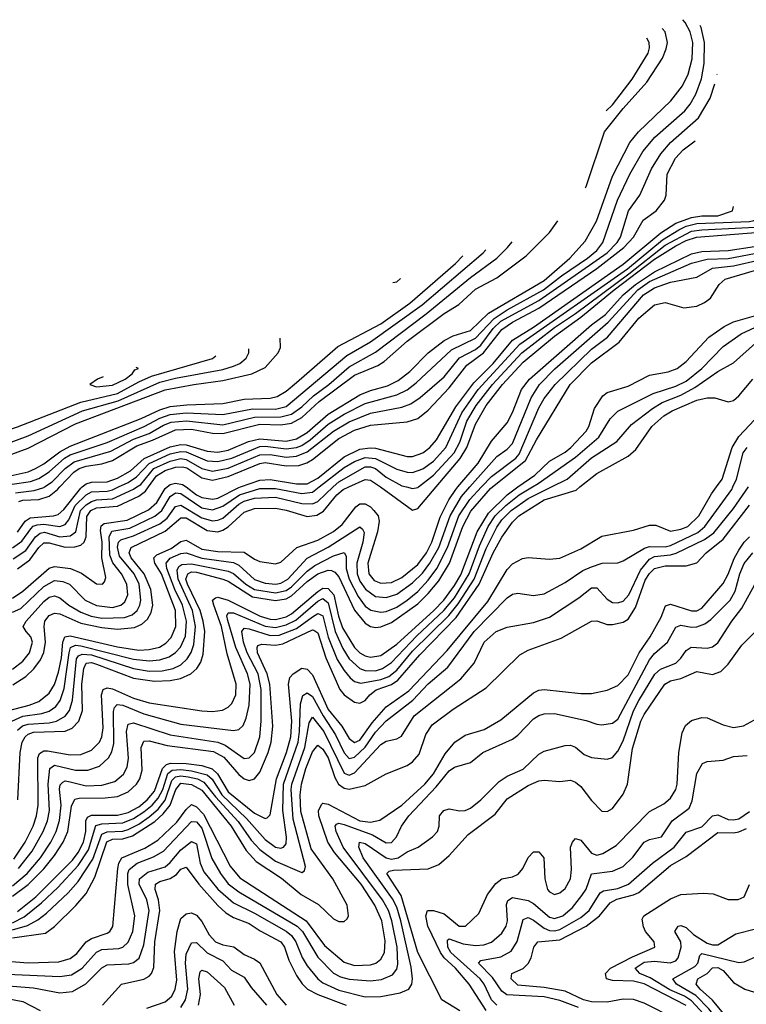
# Model space of a CAD drawing. Header units: inches. Extents: x 1173000 to 1307049, y 522583 to 678455.
# Tile 550 of 617: x 1214398 to 1217158, y 668033 to 671777. Entities that reach past the tile are written whole.
import ezdxf

# ---------------------------------------------------------------- set-up
doc = ezdxf.new("R2010")
doc.units = ezdxf.units.IN
doc.header["$MEASUREMENT"] = 0
doc.layers.add('B2616', color=7, linetype='Continuous')
doc.layers.add('B2617', color=7, linetype='Continuous')

msp = doc.modelspace()

# ---------------------------------------------------------------- linework, layer by layer
at = {"layer": 'B2616', "color": 5}
for points, elevation in [([(1214350.9, 669149.1), (1214433.8, 669170), (1214470, 669183.9), (1214510, 669215.8), (1214530, 669249.6), (1214544.7, 669295.3), (1214556.3, 669350), (1214561.3, 669410), (1214569.5, 669430.5), (1214590, 669434.1), (1214770, 669392.2), (1214850, 669379.8), (1214890, 669382.2), (1214928.9, 669391.1), (1214953.4, 669406.6), (1214972.8, 669427.2), (1214990.4, 669470), (1214990, 669530.1), (1214936.6, 669670), (1214911.7, 669710), (1214907.5, 669730), (1214918.4, 669741.6), (1214973.5, 669766.5), (1215010, 669793), (1215030, 669797.3), (1215090, 669763.4), (1215150, 669754.3), (1215250, 669752.6), (1215290, 669725), (1215310, 669716.4), (1215370, 669707.5), (1215390, 669713.7), (1215450.7, 669769.3), (1215530, 669797.8), (1215590, 669830.6), (1215622.3, 669857.7), (1215675.2, 669924.8), (1215690, 669935.6), (1215710, 669935.4), (1215730, 669924.8), (1215743.7, 669910), (1215759.1, 669890), (1215764.1, 669870), (1215757.6, 669830), (1215720.8, 669710), (1215724.6, 669670), (1215744.8, 669644.8), (1215770, 669634.3), (1215810, 669636.5), (1215850, 669655.2), (1215910, 669705.8), (1215943.5, 669750), (1215963.4, 669790), (1215995.4, 669884.6), (1216028.3, 669951.7), (1216054.3, 669990), (1216062.9, 670000)], 1980), ([(1214367.3, 669110), (1214410, 669128.8), (1214481.6, 669138.4), (1214510, 669148), (1214534.6, 669165.4), (1214552.1, 669187.9), (1214566.7, 669233.3), (1214585.2, 669370), (1214591.4, 669390), (1214610, 669398), (1214630, 669396.2), (1214830, 669344.9), (1214890, 669338.5), (1214930, 669343.4), (1214965.4, 669354.6), (1214989.8, 669370.2), (1215009.1, 669390.9), (1215027.7, 669432.3), (1215031.6, 669490), (1215016.6, 669550), (1214987.3, 669610), (1214957.2, 669690), (1214954, 669710), (1214970, 669728.9), (1215010, 669746.6), (1215030, 669749.8), (1215090, 669729.4), (1215210, 669712.6), (1215230, 669702.3), (1215290, 669648.5), (1215330, 669634.9), (1215370.8, 669630), (1215390, 669634.3), (1215416.4, 669650), (1215490.1, 669729.9), (1215570, 669771.4), (1215690, 669848.9), (1215700.1, 669840.1), (1215706.3, 669826.3), (1215701.8, 669790), (1215678.6, 669710), (1215679.5, 669670), (1215690, 669642.4), (1215711, 669611), (1215750, 669583.1), (1215790, 669579.2), (1215830, 669592.3), (1215890, 669635.2), (1215927.6, 669672.4), (1215956.4, 669710), (1215990, 669770.5), (1216033, 669890), (1216075.7, 669964.3), (1216107.5, 670000)], 1960), ([(1214370, 669768.9), (1214406.3, 669793.7), (1214439.5, 669840.5), (1214449.3, 669850.7), (1214463.8, 669856.2), (1214490, 669858.4), (1214550, 669849.8), (1214570, 669857), (1214584.7, 669875.3), (1214608.2, 669930), (1214650, 669970.5), (1214670, 669982.1), (1214730, 669983.9), (1214750, 669989), (1214773.6, 670000)], 2160), ([(1214370, 669577.8), (1214410, 669603.4), (1214510, 669690.9), (1214530, 669697.5), (1214590.2, 669690), (1214632.6, 669672.6), (1214690, 669631.4), (1214712.6, 669630), (1214720.6, 669639.4), (1214724.7, 669655.3), (1214710.1, 669730), (1214711.4, 669790), (1214705.1, 669834.9), (1214707.2, 669852.8), (1214718.3, 669861.7), (1214806.1, 669873.9), (1214887.3, 669912.7), (1214919.4, 669940.6), (1214950, 669994), (1214957.8, 670000)], 2080), ([(1214370, 669307.1), (1214410, 669337.1), (1214435.4, 669370), (1214446.2, 669410), (1214439.9, 669430), (1214421.9, 669450), (1214411.5, 669470), (1214422.2, 669490), (1214490, 669564.6), (1214510, 669580.5), (1214530, 669585.8), (1214550, 669578.4), (1214584.4, 669550), (1214630, 669523.7), (1214668.7, 669508.7), (1214710, 669501.3), (1214796, 669504), (1214825.5, 669514.5), (1214843.5, 669530), (1214854, 669550), (1214857.8, 669570), (1214851.7, 669630), (1214833, 669670), (1214776.5, 669736.5), (1214769.1, 669770.9), (1214772.8, 669790), (1214781.4, 669798.6), (1214830, 669814.2), (1214930, 669859.7), (1214958.2, 669881.8), (1214990, 669925.4), (1215009.5, 669930.5), (1215090, 669883.1), (1215130, 669871.7), (1215150, 669873.3), (1215170, 669881.8), (1215230, 669934.5), (1215250, 669945.7), (1215290, 669957.3), (1215370, 669961.1), (1215470, 669936.8), (1215510, 669935.3), (1215530, 669945.1), (1215588.8, 670000)], 2040), ([(1214370, 668483.3), (1214426.3, 668530), (1214476.6, 668590), (1214516.2, 668650), (1214536.2, 668690), (1214548.7, 668731.3), (1214554.8, 668790), (1214549.4, 668850.7), (1214552.1, 668867.9), (1214561.8, 668878.2), (1214570, 668882.4), (1214590, 668879.2), (1214650, 668863.4), (1214710, 668866.1), (1214759.4, 668880.6), (1214792.5, 668907.5), (1214805.8, 668934.2), (1214811.5, 668968.5), (1214803.6, 669070), (1214810, 669097.8), (1214830, 669103), (1214970, 669057.4), (1215150.2, 669030.2), (1215178.5, 669018.5), (1215250, 668967.8), (1215270, 668969.6), (1215280.2, 668979.8), (1215290, 668990.9), (1215310.2, 669050), (1215315.7, 669110), (1215315, 669230), (1215303.2, 669290), (1215262.4, 669370), (1215247.9, 669410), (1215241.6, 669450), (1215250, 669462.7), (1215270, 669460.7), (1215350, 669435), (1215383.1, 669436.9), (1215450, 669462.3), (1215510, 669506.6), (1215530, 669519.1), (1215536.9, 669516.9), (1215550, 669509.6), (1215569.5, 669429.5), (1215604.5, 669344.5), (1215630, 669301.7), (1215653.9, 669273.9), (1215670, 669260.8), (1215694.3, 669254.3), (1215770, 669267.5), (1215800.4, 669279.6), (1215830, 669303.5), (1215890, 669375.4), (1216028.1, 669511.9), (1216064.2, 669555.8), (1216124, 669650), (1216170, 669765.7), (1216210, 669847), (1216230, 669875.2), (1216265.6, 669910), (1216330, 669956), (1216417.7, 670000)], 1840), ([(1214370, 668343.4), (1214414.4, 668365.6), (1214481.2, 668418.8), (1214542.7, 668477.3), (1214619.8, 668560.2), (1214659.5, 668620.5), (1214686.8, 668713.2), (1214710, 668719.8), (1214790, 668723), (1214830, 668739.5), (1214870, 668764.6), (1214900.9, 668790), (1214923.8, 668816.2), (1214941, 668850), (1214960.5, 668910), (1214977.2, 668922.8), (1215010, 668925.2), (1215050, 668920.8), (1215110, 668905.6), (1215129.3, 668889.3), (1215165.3, 668830), (1215259.4, 668739.4), (1215330, 668659.8), (1215370, 668631.1), (1215390, 668626.4), (1215399.8, 668630), (1215410, 668642.8), (1215411.7, 668668.3), (1215397.4, 668770), (1215399.7, 668870), (1215455.5, 669030), (1215461.1, 669070), (1215464.2, 669175.8), (1215473.1, 669206.9), (1215490, 669217.6), (1215510, 669203.2), (1215550.4, 669130), (1215597.5, 669057.5), (1215630, 668989.7), (1215650, 668967.7), (1215670, 668972.3), (1215710, 669010.9), (1215750, 669067.8), (1215790, 669111.4), (1215891.2, 669188.8), (1215950, 669251.8), (1216024.7, 669315.3), (1216124.1, 669450), (1216250, 669578.9), (1216270, 669591.9), (1216290, 669596), (1216350, 669587.8), (1216390, 669593.4), (1216470, 669636.3), (1216537.9, 669682.1), (1216570, 669696.6), (1216610.1, 669710.1), (1216670, 669711.6), (1216690, 669718.7), (1216772.1, 669767.9), (1216790, 669773.9), (1216850, 669772.7), (1216870, 669777.5), (1216973.6, 669826.4), (1217000.2, 669850), (1217103.2, 669990), (1217107.6, 670000)], 1760), ([(1214370, 669523.4), (1214401.7, 669538.3), (1214490, 669621.9), (1214530, 669643.8), (1214561.2, 669641.2), (1214587.5, 669630), (1214646.7, 669570), (1214690, 669549), (1214750, 669541.4), (1214782.4, 669550), (1214796.9, 669563.1), (1214808.9, 669590), (1214805.2, 669630), (1214784, 669670), (1214751.4, 669711.4), (1214740.6, 669740.6), (1214738, 669810), (1214747.6, 669832.4), (1214816, 669844), (1214911.5, 669888.5), (1214937.6, 669910), (1214970, 669964.2), (1214990, 669977.4), (1215010, 669974.7), (1215090, 669920.8), (1215130, 669912.5), (1215170, 669927.4), (1215232.7, 669970), (1215310, 669993.9), (1215370, 669994.6), (1215470, 669975.2), (1215510, 669980.5), (1215535.2, 670000)], 2060), ([(1214370, 668444.1), (1214430, 668489), (1214490, 668548.7), (1214530, 668598.5), (1214562.9, 668650), (1214580.5, 668690), (1214594.1, 668785.9), (1214607.5, 668812.5), (1214623.4, 668816.6), (1214722.5, 668817.5), (1214770, 668822.6), (1214810, 668840.9), (1214842.1, 668870), (1214854.1, 668890), (1214863.3, 668923.3), (1214859.1, 669010), (1214870, 669033.4), (1214890, 669034.2), (1214957.6, 669017.6), (1215134.4, 668994.4), (1215173.3, 668973.3), (1215230, 668906.3), (1215250, 668890.1), (1215270, 668884.4), (1215290, 668890.5), (1215310, 668915.7), (1215341.3, 668990), (1215352.9, 669030), (1215359.3, 669090), (1215348.1, 669250), (1215338.1, 669290), (1215301.3, 669370), (1215299.4, 669390), (1215303.1, 669396.9), (1215317.8, 669402.2), (1215370, 669399.1), (1215396.9, 669403.1), (1215510, 669457.3), (1215515.7, 669455.7), (1215530, 669445.7), (1215561, 669350), (1215614.1, 669230), (1215630, 669209.7), (1215670, 669181.9), (1215690, 669178.4), (1215710, 669187.9), (1215728.5, 669210), (1215751.8, 669228.2), (1215810, 669249.1), (1215834.2, 669265.8), (1215917.8, 669362.2), (1216056.4, 669503.6), (1216143.6, 669630), (1216196.4, 669750), (1216230, 669809), (1216270, 669865.9), (1216294.7, 669890), (1216390, 669950.6), (1216511.6, 669988.4), (1216526.1, 670000)], 1820), ([(1214370, 668315.6), (1214426.9, 668333.1), (1214466.4, 668353.6), (1214500.1, 668379.9), (1214582.5, 668457.5), (1214620.3, 668499.7), (1214675.3, 668584.7), (1214710, 668680.1), (1214730, 668688.7), (1214789.1, 668690.9), (1214810, 668697.2), (1214850, 668717.6), (1214890, 668745.4), (1214924.5, 668775.5), (1214950, 668808.6), (1214976.3, 668883.7), (1214990, 668898.4), (1215010, 668901.4), (1215037.7, 668897.7), (1215072.7, 668890), (1215097.9, 668877.9), (1215142.1, 668822.1), (1215227.8, 668727.8), (1215277.4, 668657.4), (1215310, 668621.6), (1215370, 668577.7), (1215470, 668534.2), (1215479.7, 668540.3), (1215483.6, 668556.4), (1215437.1, 668737.1), (1215429.5, 668850), (1215432.1, 668870), (1215481.2, 669010), (1215497.1, 669102.9), (1215510, 669125), (1215552.7, 669070), (1215630, 668911.6), (1215650, 668903.8), (1215670, 668912.7), (1215770, 669021), (1215790, 669033.3), (1215830, 669041.8), (1215847.9, 669052.1), (1215895.9, 669130), (1216073.7, 669270), (1216124.4, 669330), (1216163, 669410), (1216207.4, 669450), (1216250, 669467.5), (1216350, 669484.1), (1216410, 669504.7), (1216521.9, 669578.1), (1216570, 669616.6), (1216590, 669616.6), (1216630, 669573), (1216650, 669561.1), (1216670, 669559.1), (1216690, 669565.8), (1216712.5, 669590), (1216756.2, 669683.8), (1216790, 669725.5), (1216810, 669735.4), (1216870, 669741.7), (1216891.7, 669748.3), (1216999.8, 669800.2), (1217034.6, 669825.4), (1217110, 669917.7), (1217166.6, 670000)], 1740), ([(1214372.3, 669247.7), (1214420.5, 669279.5), (1214451.2, 669308.8), (1214476.7, 669343.3), (1214489.2, 669370.8), (1214495.9, 669410), (1214490.5, 669470), (1214493.9, 669490), (1214510, 669511.8), (1214530, 669520.3), (1214550, 669517.6), (1214630, 669482.3), (1214710, 669465.9), (1214770, 669460), (1214833.9, 669466.1), (1214861.5, 669478.5), (1214883.1, 669496.9), (1214897.6, 669522.4), (1214903.4, 669550), (1214895.5, 669610), (1214871.2, 669670), (1214821.8, 669730), (1214813.6, 669750), (1214821.7, 669770), (1214950, 669831.6), (1215010, 669883.3), (1215030, 669882.2), (1215110, 669835.1), (1215150, 669830), (1215170, 669835.6), (1215190, 669848.3), (1215250, 669903.9), (1215290, 669918.7), (1215370, 669919.2), (1215410, 669912.2), (1215490, 669888.2), (1215526.7, 669893.3), (1215551.4, 669908.6), (1215602.9, 669970), (1215627, 669990), (1215648.3, 670000)], 2020), ([(1214373.5, 669726.5), (1214421.5, 669758.5), (1214457.5, 669810), (1214475.4, 669824.6), (1214492.4, 669827.6), (1214550, 669810.4), (1214590, 669813.7), (1214611.4, 669830), (1214629, 669910), (1214650, 669932.6), (1214670, 669945.4), (1214690, 669951.4), (1214750, 669954.9), (1214830, 669991.1), (1214843.1, 670000)], 2140), ([(1214375.6, 668584.4), (1214418.8, 668650), (1214448.4, 668710), (1214461.4, 668750), (1214468, 668790), (1214467.2, 668970), (1214473.5, 668986.5), (1214490, 668996.4), (1214503.5, 668996.5), (1214590, 668981.3), (1214630, 668983.3), (1214670, 668999.4), (1214700.9, 669030), (1214710, 669050), (1214715.4, 669084.6), (1214708.2, 669210), (1214715.2, 669230), (1214730, 669236), (1214750, 669233.1), (1214830, 669196.8), (1214890, 669178.7), (1215090, 669149.3), (1215130, 669146.7), (1215168, 669152), (1215190, 669163.1), (1215203.5, 669176.5), (1215219, 669210), (1215220.3, 669250), (1215186, 669366), (1215163.9, 669470), (1215135.2, 669550), (1215130.8, 669570), (1215141.4, 669578.6), (1215150, 669580.8), (1215190, 669569.3), (1215311.7, 669508.3), (1215350, 669497), (1215370, 669496.3), (1215410, 669506.6), (1215430, 669517.2), (1215530, 669603), (1215550, 669615.4), (1215570, 669613.6), (1215590.8, 669590), (1215608.9, 669508.9), (1215624.8, 669464.8), (1215670, 669389.7), (1215690, 669369.8), (1215710, 669358.2), (1215730, 669352.7), (1215770, 669359.5), (1215830, 669402.2), (1215970.9, 669530), (1216008.6, 669570), (1216050, 669625.8), (1216073.5, 669666.5), (1216136, 669830), (1216179.2, 669900.8), (1216249.4, 669970.6), (1216290.8, 670000)], 1880), ([(1214382.2, 669977.8), (1214453.3, 669986.7), (1214490, 669998.2), (1214492.6, 670000)], 2240), ([(1214390, 669689.4), (1214436.7, 669723.3), (1214470.7, 669769.3), (1214490, 669788), (1214510, 669788.2), (1214570, 669771.5), (1214607.9, 669772.1), (1214630, 669778.6), (1214642.1, 669790), (1214649.7, 669810), (1214652.5, 669887.5), (1214667.9, 669910), (1214690, 669920.7), (1214770, 669927.6), (1214850, 669965), (1214875.9, 669984.1), (1214886.9, 670000)], 2120), ([(1214390, 669828.8), (1214419.1, 669870), (1214437, 669883), (1214526.6, 669890), (1214544.3, 669895.7), (1214565.2, 669914.9), (1214630, 669995.3), (1214635.6, 670000)], 2180), ([(1214390, 669075.1), (1214408.3, 669091.7), (1214430, 669098.7), (1214510, 669103.7), (1214537.6, 669110), (1214570.8, 669129.2), (1214587.3, 669150), (1214598.9, 669190), (1214614, 669346), (1214621.6, 669358.4), (1214635.1, 669364.9), (1214670, 669361.3), (1214830, 669309.5), (1214890, 669299.4), (1214938.8, 669301.2), (1214981, 669310), (1215010, 669323.7), (1215034, 669346), (1215049.4, 669370.6), (1215059.5, 669400.5), (1215065.9, 669470), (1215053.9, 669530), (1214999.6, 669650), (1214995.9, 669684.1), (1215002.3, 669697.7), (1215014.3, 669705.7), (1215050, 669707.7), (1215190, 669680.3), (1215210, 669670.7), (1215256.4, 669630), (1215289.8, 669609.8), (1215370, 669598.1), (1215410, 669607), (1215430, 669620.2), (1215490, 669679.5), (1215519, 669701), (1215590, 669738.1), (1215630, 669750.4), (1215637.5, 669737.5), (1215638.2, 669690), (1215649.3, 669650), (1215683.4, 669583.4), (1215710, 669547.1), (1215731.8, 669531.8), (1215770, 669523.4), (1215790, 669526.5), (1215830, 669543), (1215870, 669569.1), (1215910, 669602.8), (1215950, 669645.6), (1215982.8, 669690), (1216023.7, 669770), (1216066.8, 669890), (1216107.5, 669952.5), (1216152.1, 670000)], 1940), ([(1214390, 668385.3), (1214458.5, 668441.4), (1214598.3, 668581.7), (1214619.4, 668610), (1214639.7, 668650), (1214649.1, 668690), (1214648.9, 668731.1), (1214655, 668745), (1214670, 668752.4), (1214770, 668751.8), (1214810, 668762.7), (1214850, 668784.2), (1214882.7, 668810), (1214910, 668843.6), (1214940, 668930), (1214955, 668945), (1214970.1, 668949.9), (1215030, 668948.5), (1215090, 668940.5), (1215128.5, 668928.5), (1215149.9, 668909.9), (1215190, 668841.4), (1215290, 668759.3), (1215330, 668739.8), (1215337.7, 668742.3), (1215350, 668753.8), (1215373.5, 668890), (1215411.7, 668990), (1215427.4, 669050), (1215431.5, 669110), (1215418.5, 669250), (1215424.4, 669275.6), (1215436.5, 669290), (1215470, 669311.4), (1215490, 669307.9), (1215510, 669285.4), (1215570, 669154.1), (1215621.6, 669090), (1215650, 669043.9), (1215670, 669028.3), (1215690, 669037.2), (1215737.3, 669102.7), (1215790, 669164.6), (1215875.6, 669224.4), (1216022.2, 669377.8), (1216176, 669564), (1216250, 669686.2), (1216270, 669708.3), (1216308.5, 669728.5), (1216330, 669732.2), (1216410, 669725.5), (1216450, 669729.5), (1216530, 669765.1), (1216610, 669813.6), (1216730, 669835.5), (1216790, 669855.3), (1216814.8, 669854.8), (1216870, 669831.9), (1216910, 669839.1), (1216936.6, 669850), (1216977.7, 669890), (1217026.3, 669973.7), (1217045, 670000)], 1780), ([(1214390.3, 668810), (1214399.4, 668990), (1214407.5, 669030), (1214418.2, 669050), (1214430, 669060.5), (1214450, 669067.5), (1214570, 669071.4), (1214597.1, 669082.9), (1214622.7, 669110), (1214635.9, 669150), (1214633.3, 669250), (1214641, 669310), (1214650, 669330), (1214670, 669332.3), (1214690, 669326.4), (1214830, 669272.6), (1214910, 669261.2), (1214970, 669263.9), (1215008.3, 669271.7), (1215047.5, 669290), (1215070.7, 669310), (1215085.8, 669334.2), (1215095.4, 669364.6), (1215100.7, 669450), (1215095.4, 669490), (1215083.3, 669530), (1215034.8, 669630), (1215029.5, 669650), (1215036.7, 669670), (1215050, 669677.3), (1215070, 669676.5), (1215170, 669649.5), (1215190, 669642.2), (1215282.8, 669582.8), (1215370, 669568.3), (1215410, 669574.8), (1215430, 669585.9), (1215490, 669640.7), (1215530, 669669.4), (1215570, 669683.9), (1215582.4, 669682.4), (1215595.6, 669675.6), (1215610, 669657.8), (1215670, 669531.2), (1215710, 669481.9), (1215730, 669470.1), (1215750, 669466.3), (1215770, 669468.7), (1215810, 669485), (1215910, 669556.2), (1215950, 669595.3), (1215990, 669643.6), (1216030.1, 669710), (1216081.2, 669850), (1216112.3, 669907.7), (1216186.3, 669993.7), (1216194.1, 670000)], 1920), ([(1214393.7, 668550), (1214444.8, 668615.2), (1214487.5, 668690), (1214503.4, 668730), (1214511.5, 668770), (1214506.2, 668870), (1214511.9, 668930), (1214530, 668942.7), (1214610, 668923.8), (1214656.8, 668923.2), (1214701, 668939), (1214735, 668970), (1214747.6, 668992.4), (1214755.8, 669024.2), (1214754.2, 669145.8), (1214758.5, 669161.4), (1214767.6, 669172.4), (1214790, 669169.8), (1214870, 669137.7), (1215010, 669098.3), (1215210, 669074.6), (1215230, 669078), (1215247.2, 669092.8), (1215258.8, 669121.2), (1215270, 669170), (1215273.3, 669250), (1215263.3, 669290), (1215218.7, 669390), (1215188, 669492), (1215185.1, 669510), (1215190, 669522), (1215210, 669521.5), (1215330, 669470.3), (1215370, 669465.6), (1215410, 669476.1), (1215446.3, 669493.7), (1215530, 669565.6), (1215550, 669576.6), (1215570, 669559.4), (1215595.8, 669450), (1215625.3, 669385.3), (1215650, 669346.2), (1215690, 669310.3), (1215710, 669302.1), (1215750, 669301.3), (1215776.6, 669310), (1215810, 669332.7), (1215906.1, 669433.9), (1216009.2, 669530), (1216050, 669579), (1216104.8, 669670), (1216144.2, 669775.8), (1216178.1, 669850), (1216204.3, 669890), (1216244.3, 669930), (1216295.7, 669970), (1216345.6, 670000)], 1860), ([(1214395, 669945), (1214410, 669950.4), (1214470, 669952.9), (1214510, 669965.6), (1214541.7, 669990), (1214550.9, 670000)], 2220), ([(1215029.9, 670000), (1215070, 669970), (1215090, 669960.1), (1215130, 669953.9), (1215150, 669957.9), (1215230, 669997.8), (1215236.1, 670000)], 2080), ([(1215768.7, 670000), (1215890, 669911.3), (1215910, 669918.2), (1215979.5, 670000)], 2020), ([(1215867.4, 670000), (1215890, 669994), (1215910, 669997.7), (1215912.9, 670000)], 2040), ([(1214370, 668285.7), (1214496, 668304), (1214530, 668328.7), (1214611.2, 668408.8), (1214650, 668454.2), (1214683.4, 668516.6), (1214728.8, 668651.2), (1214750, 668660.3), (1214790, 668661.8), (1214826.7, 668673.3), (1214911.7, 668728.3), (1214943.2, 668756.8), (1214969.5, 668790), (1214990.8, 668850), (1215010, 668873.8), (1215050, 668868.8), (1215090, 668846.8), (1215200.8, 668710), (1215257.6, 668617.6), (1215296.6, 668576.6), (1215393, 668513), (1215467.6, 668450), (1215532.5, 668412.5), (1215590, 668358.2), (1215610, 668347.7), (1215630, 668347.4), (1215641.9, 668358.1), (1215647, 668370), (1215642.4, 668410), (1215586.9, 668510), (1215504.7, 668624.7), (1215465.7, 668765.7), (1215463, 668830), (1215467.8, 668870), (1215485, 668930), (1215510, 668993.1), (1215530, 669018.4), (1215550, 669003.2), (1215569.8, 668970), (1215595.1, 668895.1), (1215608.8, 668870), (1215630, 668854.2), (1215650, 668851.3), (1215710, 668864.5), (1215790, 668909.4), (1215870, 668940.9), (1215890, 668954.6), (1215916, 668984), (1215941.3, 669058.7), (1215964.4, 669095.6), (1216044.5, 669155.5), (1216170, 669236.8), (1216298.4, 669361.6), (1216330, 669379.4), (1216454.8, 669425.2), (1216570, 669490.1), (1216590, 669491.6), (1216630, 669477.2), (1216650, 669476.8), (1216690, 669485.5), (1216710, 669497.5), (1216737.7, 669542.3), (1216774.7, 669645.3), (1216790, 669670.4), (1216809.8, 669690.2), (1216850, 669700.5), (1216930, 669699.9), (1216970, 669711.4), (1217005.7, 669750), (1217070, 669801.4), (1217170, 669930.4)], 1720), ([(1214350, 668197.6), (1214429.9, 668190.1), (1214546, 668194), (1214590, 668206.6), (1214614.4, 668225.6), (1214650, 668270.9), (1214670, 668283.7), (1214730, 668303.1), (1214739.9, 668310), (1214751.6, 668328.4), (1214770.4, 668550), (1214774.4, 668570), (1214785.9, 668590), (1214873, 668627), (1214922.5, 668657.5), (1214994.4, 668725.6), (1215030, 668774.2), (1215050, 668792.8), (1215070, 668784.3), (1215095.7, 668755.7), (1215197.8, 668557.8), (1215233.7, 668513.7), (1215486.1, 668350), (1215556.3, 668256.3), (1215630, 668192.7), (1215670, 668180.1), (1215730, 668183), (1215750.5, 668189.5), (1215770, 668204.3), (1215783.3, 668230), (1215786.2, 668273.8), (1215773.2, 668350), (1215747.6, 668410), (1215694.7, 668490), (1215594.4, 668610), (1215568.9, 668650), (1215534, 668750), (1215532.8, 668770), (1215545.7, 668794.3), (1215550, 668797.4), (1215570, 668793.9), (1215690, 668730), (1215730, 668725.1), (1215766.6, 668733.4), (1215850, 668789.8), (1215936.4, 668870), (1215970.1, 668909.9), (1216014.2, 668985.8), (1216050.4, 669030), (1216090, 669055.9), (1216162.6, 669077.4), (1216225.7, 669114.3), (1216350, 669217), (1216370, 669227), (1216390, 669230.5), (1216530, 669214.7), (1216570, 669214.7), (1216630, 669226.9), (1216670, 669245.6), (1216710, 669286.2), (1216751.9, 669370), (1216793.4, 669430), (1216835.3, 669504.7), (1216851.6, 669548.4), (1216870, 669554.8), (1216950, 669529.1), (1216970, 669529.7), (1216990, 669539.1), (1217070, 669633.3), (1217090, 669668), (1217112.5, 669727.5), (1217130, 669760.1), (1217150, 669790.1), (1217170, 669810.1)], 1680), ([(1214350, 668147.8), (1214550, 668139.1), (1214594.3, 668145.7), (1214635.5, 668170), (1214690, 668231.7), (1214710, 668241), (1214774.7, 668245.3), (1214790, 668250.9), (1214810, 668269), (1214828.2, 668310), (1214835.2, 668370), (1214808.7, 668488.7), (1214808.4, 668530), (1214814.1, 668545.9), (1214844.1, 668570), (1214906.4, 668593.6), (1214944.3, 668615.7), (1215050, 668728.1), (1215070, 668727.1), (1215090, 668703.3), (1215127.4, 668587.4), (1215160.1, 668530), (1215190, 668491.4), (1215230, 668460.5), (1215451.6, 668330), (1215472.2, 668310), (1215530, 668212.5), (1215590, 668151.8), (1215617, 668137), (1215650, 668128), (1215730, 668122.1), (1215772.7, 668127.2), (1215814.3, 668145.7), (1215830, 668166.7), (1215834.8, 668185.2), (1215831.8, 668250), (1215812.1, 668350), (1215798.6, 668390), (1215776.6, 668430), (1215626.2, 668630), (1215599.9, 668690), (1215596, 668710), (1215601.9, 668718.1), (1215610, 668721.8), (1215630, 668717.3), (1215737.6, 668677.6), (1215790, 668646.7), (1215810, 668647.7), (1215829.9, 668670), (1215848.6, 668710), (1215876.2, 668750), (1215980.1, 668859.9), (1216030, 668920.5), (1216050, 668935.2), (1216110, 668952.9), (1216157.2, 668990), (1216270, 669041.7), (1216290, 669056.8), (1216350, 669118.9), (1216370, 669131.2), (1216390, 669137.3), (1216430, 669138.3), (1216550, 669112.6), (1216590, 669098.4), (1216610, 669095.4), (1216650, 669101.6), (1216670, 669117), (1216790, 669342.3), (1216810, 669366.8), (1216859.4, 669410), (1216890, 669466.6), (1216910, 669474.4), (1216950, 669467.1), (1216970, 669468.4), (1217000.7, 669479.3), (1217024, 669496), (1217096.5, 669570), (1217115.8, 669604.2), (1217133.9, 669670), (1217150, 669709.6), (1217182.6, 669750)], 1660), ([(1214290, 668108), (1214450, 668095.9), (1214550, 668076.2), (1214598.2, 668081.8), (1214648.6, 668111.4), (1214710, 668171.7), (1214730, 668183), (1214812.7, 668187.3), (1214830, 668191.7), (1214851.8, 668208.2), (1214870, 668259), (1214889.2, 668390), (1214880.5, 668430), (1214851.2, 668490), (1214852.6, 668510), (1214884.2, 668535.8), (1214950, 668556.1), (1214970, 668572.1), (1215010, 668620.2), (1215050, 668652.5), (1215070, 668642.6), (1215083.5, 668570), (1215097.1, 668537.1), (1215150.3, 668470.3), (1215210, 668418.9), (1215290, 668379.9), (1215410, 668310.7), (1215430, 668294.4), (1215447.2, 668270), (1215470.8, 668210.8), (1215490, 668178.7), (1215530, 668130.1), (1215550, 668114.1), (1215610, 668086.4), (1215710, 668061.6), (1215770, 668062.9), (1215843.7, 668076.3), (1215876, 668090), (1215887.3, 668110), (1215889.6, 668130.4), (1215885.2, 668174.8), (1215846.3, 668350), (1215830, 668402.5), (1215814.6, 668434.6), (1215702.4, 668590), (1215685.8, 668630), (1215688.7, 668650), (1215710, 668644.4), (1215789.9, 668589.9), (1215810, 668585.1), (1215836, 668590), (1215870, 668612.7), (1215911.1, 668630), (1215966.3, 668670), (1215984.7, 668690), (1215992, 668710), (1215993, 668750), (1216009.6, 668770), (1216030, 668776.1), (1216068.9, 668768.9), (1216090, 668770.1), (1216110, 668778.7), (1216149.8, 668810), (1216220, 668880), (1216250, 668900.9), (1216310, 668927.7), (1216370, 668983.7), (1216390, 668995), (1216470, 669017), (1216490, 669018.1), (1216510, 669010.1), (1216542.4, 668982.4), (1216570, 668971.6), (1216630, 668964.5), (1216650, 668971.8), (1216670, 668995.9), (1216690, 669034.3), (1216730, 669148.6), (1216750, 669188.5), (1216811.2, 669288.8), (1216832.2, 669307.8), (1216890, 669330.1), (1216910, 669349.6), (1216930, 669378.6), (1216949, 669391), (1217010, 669387.1), (1217030, 669392.5), (1217050, 669407.7), (1217102.8, 669490), (1217141.2, 669538.8), (1217190.8, 669629.2)], 1640), ([(1216070, 668007.7), (1216001.9, 668050), (1215910.4, 668230), (1215847.1, 668447.1), (1215792, 668530), (1215800.9, 668539.1), (1215817.5, 668542.5), (1215950, 668547.6), (1215990, 668565), (1216030, 668599.1), (1216101.9, 668678.1), (1216204.4, 668755.6), (1216250, 668814.4), (1216330, 668865.3), (1216370, 668883.3), (1216390, 668885.7), (1216450, 668880.5), (1216490, 668884.8), (1216510, 668877.5), (1216530, 668861.6), (1216570, 668808.5), (1216610, 668767.3), (1216630, 668765.7), (1216650, 668777.5), (1216690, 668831.9), (1216707.3, 668870), (1216725.6, 669005.6), (1216758.1, 669110), (1216770, 669134.3), (1216848.7, 669250), (1216870, 669262.3), (1216910, 669272.2), (1216970, 669297.8), (1217030, 669286.5), (1217062.1, 669297.9), (1217090, 669326), (1217141.4, 669398.6), (1217193.5, 669450)], 1620), ([(1216169.8, 668010), (1216105.7, 668110), (1216053.2, 668170), (1216010, 668210), (1215996, 668230), (1215948.5, 668330), (1215940.8, 668370), (1215947.7, 668390), (1215969.9, 668390.1), (1216010, 668377.6), (1216067.8, 668330), (1216090.9, 668330), (1216141.9, 668378.1), (1216175.4, 668450), (1216207.3, 668492.7), (1216230, 668510.4), (1216270, 668518.1), (1216291.9, 668528.1), (1216309, 668550), (1216330, 668591.3), (1216350, 668612.3), (1216370, 668612.4), (1216389.4, 668589.4), (1216392.6, 668510), (1216403.5, 668470), (1216410, 668460.2), (1216430, 668450.2), (1216450, 668457.1), (1216470, 668473.4), (1216490.9, 668510), (1216494, 668546), (1216490.7, 668630), (1216497.7, 668650), (1216510, 668663.9), (1216530, 668657.5), (1216570, 668607.6), (1216590, 668600.6), (1216613.3, 668606.7), (1216663.3, 668636.7), (1216790, 668766.6), (1216845.3, 668794.7), (1216870, 668816.8), (1216890, 668849.3), (1216895.3, 668870), (1216902.2, 668990), (1216915.1, 669064.9), (1216927, 669093), (1216950, 669112.3), (1216990, 669124.1), (1217010, 669122.4), (1217070, 669095.6), (1217110, 669085.2), (1217147.9, 669092.1), (1217190, 669114.7)], 1580), ([(1216210, 668029.7), (1216190.8, 668050), (1216162.6, 668110), (1216146.7, 668130), (1216035.7, 668230), (1216024.3, 668250), (1216022.7, 668277.2), (1216030, 668281.9), (1216082.4, 668262.4), (1216130, 668256.6), (1216161.3, 668258.7), (1216190.5, 668269.5), (1216230, 668303.6), (1216246, 668330), (1216250.8, 668350), (1216247.1, 668412.9), (1216251.7, 668428.3), (1216270, 668439.4), (1216330, 668427.8), (1216350, 668416.3), (1216410, 668364.3), (1216430, 668358.9), (1216461.2, 668370), (1216498.6, 668401.4), (1216534, 668446.1), (1216549.4, 668470.6), (1216570.4, 668529.6), (1216650, 668538.9), (1216690, 668557.5), (1216727.5, 668592.5), (1216770, 668649.4), (1216790, 668659.3), (1216836, 668670), (1216876.7, 668730), (1216940.8, 668779.2), (1216953.2, 668806.8), (1216970, 668910.3), (1216992, 668948), (1217010, 668956.5), (1217070, 668960.9), (1217110, 668975.6), (1217161.3, 668978.7)], 1560), ([(1216520.5, 668020.5), (1216450, 668047.8), (1216390, 668061.9), (1216248.5, 668068.5), (1216230, 668082.7), (1216194.7, 668134.7), (1216140.5, 668190), (1216150, 668199), (1216226.3, 668213.7), (1216264.6, 668235.4), (1216287.7, 668272.3), (1216310, 668356), (1216330, 668363), (1216350, 668353.1), (1216390, 668322.3), (1216410, 668313.9), (1216430, 668312.4), (1216450, 668317.5), (1216530, 668362.6), (1216560.8, 668390), (1216603.2, 668456.8), (1216615.7, 668464.3), (1216670, 668473.6), (1216710.4, 668490), (1216801.9, 668570), (1216884.9, 668630), (1216930, 668687.4), (1216990, 668707.8), (1217030, 668749.6), (1217050, 668753.6), (1217090, 668736.3), (1217110, 668733.8), (1217130, 668738.3), (1217170, 668766.5)], 1540), ([(1216890, 667975.9), (1216770, 668036.8), (1216730, 668050.7), (1216690, 668052.2), (1216630, 668040.9), (1216570, 668042.3), (1216539.7, 668050), (1216470, 668083.5), (1216390, 668096.9), (1216290, 668105.8), (1216264.5, 668130), (1216268, 668150), (1216310, 668168.7), (1216330, 668188.6), (1216341.2, 668210), (1216351.4, 668250), (1216365.7, 668270), (1216450, 668278.7), (1216550.5, 668330), (1216601.1, 668370), (1216641, 668419), (1216666.8, 668433.2), (1216730, 668449.3), (1216750, 668458.7), (1216870, 668560.9), (1216930, 668594.4), (1217050, 668686), (1217110, 668684.9), (1217130, 668689), (1217158.9, 668701.1)], 1520), ([(1214712.8, 668030), (1214784.8, 668110), (1214870, 668128.8), (1214890, 668139.6), (1214898.7, 668150), (1214907.3, 668172.7), (1214910.7, 668270), (1214929.8, 668390), (1214924.6, 668430), (1214912, 668470), (1214913.2, 668490), (1214930, 668500.5), (1214970, 668510.9), (1214992.9, 668527.1), (1215010, 668547.2), (1215030, 668554.4), (1215078.3, 668490), (1215150, 668408.8), (1215180.9, 668380.9), (1215210, 668363.1), (1215270, 668339.9), (1215311.9, 668311.9), (1215390.5, 668270.5), (1215404, 668250), (1215420.6, 668200.6), (1215450, 668142.7), (1215470.4, 668110.4), (1215491.6, 668090), (1215529.9, 668069.9), (1215638.2, 668030)], 1620), ([(1216930, 668029), (1216770, 668111.2), (1216730, 668120.8), (1216650, 668123.3), (1216627.8, 668130), (1216623.5, 668150), (1216642.4, 668170), (1216726.1, 668213.9), (1216810.9, 668250), (1216808.4, 668270), (1216775.9, 668310), (1216767.6, 668327.6), (1216763.3, 668356.8), (1216768.5, 668370), (1216870, 668434.3), (1216910, 668450.1), (1216995.8, 668455.8), (1217032.7, 668452.7), (1217090, 668431), (1217128, 668432), (1217150, 668441.1), (1217170, 668488.5)], 1480), ([(1214881.2, 668018.8), (1214950, 668042.6), (1214975.5, 668064.5), (1214988.9, 668090), (1214994.9, 668125.1), (1214986.5, 668233.5), (1214996.6, 668310), (1215010, 668359.4), (1215030, 668377.2), (1215050, 668380.7), (1215070, 668371.8), (1215090, 668348.4), (1215117.3, 668297.3), (1215141.9, 668270), (1215170, 668258.7), (1215211.5, 668251.5), (1215250, 668222.7), (1215290, 668205.2), (1215310, 668190.5), (1215374.1, 668070), (1215410.2, 668030.2)], 1580), ([(1217010, 667981.1), (1216950, 668046.7), (1216924, 668064), (1216867.6, 668087.6), (1216793.3, 668133.3), (1216754, 668150), (1216736, 668170), (1216770, 668193.6), (1216810, 668197.3), (1216869.6, 668190.4), (1216890, 668198.1), (1216899.9, 668210), (1216910.8, 668250), (1216909.9, 668270), (1216886.4, 668310), (1216899.7, 668330), (1216910, 668333.3), (1216930, 668325.5), (1216958.3, 668298.3), (1217010, 668265), (1217030, 668258.7), (1217050, 668259.1), (1217119, 668301), (1217198.9, 668321.1)], 1460), ([(1215010, 668021), (1215027.4, 668050), (1215036.4, 668090), (1215027.6, 668190), (1215030, 668223.2), (1215050, 668267), (1215070, 668268.2), (1215110, 668228.3), (1215170, 668198.2), (1215202.4, 668162.4), (1215250, 668135.9), (1215277.3, 668097.3), (1215336, 668030)], 1560), ([(1217161.6, 667870), (1217146.5, 667890), (1217070, 667947.2), (1217015.5, 668015.5), (1216966.5, 668066.5), (1216893.5, 668110), (1216878.7, 668130), (1216963.2, 668176.8), (1216974.2, 668190), (1216981.7, 668218.3), (1216990, 668226.3), (1217130, 668191.4), (1217150, 668194.4), (1217202.6, 668217.4)], 1440), ([(1217188.8, 667890), (1217077.8, 667990), (1217029.4, 668049.4), (1216983.4, 668090), (1216968.2, 668110), (1216974.5, 668130), (1217009.6, 668150), (1217030, 668171.2), (1217050, 668173), (1217070, 668161.4), (1217110, 668115.6), (1217153, 668090), (1217190, 668079.2)], 1420), ([(1215077.7, 668030), (1215084.1, 668070), (1215078.6, 668130), (1215083.3, 668156.7), (1215090, 668163.2), (1215110, 668156), (1215176.4, 668096.4), (1215213.2, 668030)], 1540), ([(1214337.3, 668057.3), (1214410, 668043.4), (1214475.5, 668010)], 1620)]:
    msp.add_lwpolyline(points, dxfattribs=dict(at, elevation=elevation))
at = {"layer": 'B2617', "color": 5}
for points, elevation in [([(1214635.6, 670000), (1214650, 670012.1), (1214670, 670018), (1214730, 670019.1), (1214770, 670034.1), (1214819, 670061), (1214871.2, 670108.8), (1214970, 670152.2), (1215010, 670160.9), (1215030, 670160.6), (1215110, 670136.4), (1215150, 670132.6), (1215190, 670140.5), (1215267.3, 670172.7), (1215310, 670183.2), (1215410, 670174.6), (1215450, 670182.6), (1215490, 670206.7), (1215570, 670276.7), (1215690, 670350.9), (1215730, 670367.2), (1215795.5, 670384.5), (1215835.5, 670404.5), (1215880.4, 670439.6), (1215950, 670510.6), (1216010, 670556.8), (1216044.8, 670575.2), (1216110, 670595.3), (1216178.7, 670661.3), (1216390, 670784.7), (1216487.8, 670870), (1216545.8, 670934.2), (1216589.4, 671010.6), (1216650, 671182.3), (1216716.4, 671310), (1216749.1, 671350), (1216871.8, 671468.2), (1216915.3, 671524.7), (1216937.2, 671570), (1216952.1, 671627.9), (1216955, 671690), (1216945.4, 671730), (1216926.2, 671766.2), (1216917.5, 671776.7)], 2180), ([(1214773.6, 670000), (1214810, 670017), (1214842, 670038), (1214890.2, 670089.8), (1214970, 670126.4), (1215010, 670135.1), (1215030, 670133.4), (1215110, 670099.9), (1215150, 670096.6), (1215204.2, 670110), (1215310, 670154.1), (1215330, 670155.4), (1215410, 670144.8), (1215449.8, 670150.2), (1215470, 670158.3), (1215501.2, 670178.8), (1215570, 670238.4), (1215630, 670277.4), (1215710, 670317.5), (1215830, 670350), (1215870.3, 670369.7), (1215904.2, 670395.8), (1216038.1, 670521.9), (1216130, 670566.1), (1216199.8, 670640.2), (1216250, 670673.5), (1216388.3, 670750), (1216456.7, 670803.3), (1216554.4, 670870), (1216590, 670899.6), (1216613.8, 670930), (1216669, 671091), (1216716.4, 671190), (1216765, 671275), (1216810.3, 671330), (1216924.3, 671430), (1216944.5, 671455.5), (1216966, 671494), (1216988.1, 671551.9), (1216998.2, 671610), (1216999.3, 671690), (1216987.4, 671747.4), (1216983.6, 671754.1)], 2160), ([(1216547.3, 671137), (1216550, 671142.2), (1216619.9, 671350), (1216690, 671438.7), (1216781, 671539), (1216839.6, 671630), (1216854.3, 671665.7), (1216858.7, 671690), (1216850.5, 671730), (1216839.2, 671743.6)], 2220), ([(1216626.5, 671430.3), (1216650, 671453.1), (1216724.9, 671550), (1216785, 671650), (1216790.3, 671670), (1216788.9, 671690), (1216780, 671706.3)], 2240), ([(1217047.3, 671568.8), (1217047.4, 671569.1)], 2140), ([(1214843.1, 670000), (1214857.8, 670010), (1214907, 670070), (1214970, 670098.7), (1215010, 670107.8), (1215030, 670104.7), (1215090, 670070.6), (1215130, 670060.7), (1215190, 670071.2), (1215310, 670121.6), (1215350, 670122.9), (1215410, 670113.7), (1215450, 670116.9), (1215490, 670133.3), (1215590, 670212.8), (1215650, 670247.8), (1215730, 670280.6), (1215850, 670303.4), (1215883.8, 670316.2), (1215919.8, 670340.2), (1216010, 670418.2), (1216068.9, 670491.1), (1216130, 670523), (1216150, 670539.7), (1216197.1, 670602.9), (1216226.1, 670630), (1216370, 670708.4), (1216629.7, 670890), (1216668.1, 670930), (1216680.4, 670950), (1216710.2, 671049.8), (1216754.3, 671110), (1216798, 671210), (1216833.2, 671266.8), (1216870.3, 671310), (1216976.8, 671403.2), (1217021.6, 671478.4), (1217039.2, 671533.3)], 2140), ([(1214886.9, 670000), (1214917, 670043), (1214950, 670062.7), (1214990, 670075.6), (1215016.4, 670076.4), (1215032.2, 670072.2), (1215090, 670034.9), (1215130, 670025.7), (1215190, 670039.6), (1215310, 670089.4), (1215330, 670092.7), (1215410, 670080.4), (1215457.7, 670082.3), (1215488.2, 670091.8), (1215510, 670104.4), (1215610, 670184.6), (1215670, 670215.4), (1215730, 670235.1), (1215870, 670247.8), (1215910, 670260.4), (1215950, 670292.4), (1216030, 670377.6), (1216096.3, 670463.7), (1216160.1, 670510), (1216230, 670598.9), (1216270, 670626.4), (1216370, 670679.4), (1216590, 670830.7), (1216693.3, 670910), (1216729.7, 670950), (1216765.9, 671014.1), (1216815.5, 671050), (1216847.6, 671090), (1216853.8, 671110), (1216857.9, 671190), (1216888.9, 671250), (1216918.7, 671281.3), (1216963.5, 671316.2)], 2120), ([(1215535.2, 670000), (1215630, 670073.6), (1215670, 670097.5), (1215710, 670111.8), (1215750, 670108.9), (1215830, 670068.2), (1215870, 670055.7), (1215890, 670055.3), (1215930, 670068.6), (1215970, 670098.2), (1216016.4, 670150), (1216077.7, 670282.3), (1216140.2, 670370), (1216297.5, 670542.5), (1216706.7, 670830), (1216840.2, 670939.8), (1216902, 670978), (1216930, 670991.7), (1216970, 671001.5), (1217170, 671009.2), (1217186.6, 671013.4), (1217220.2, 671030), (1217290, 671082.7), (1217322.5, 671098)], 2060), ([(1215236.1, 670000), (1215310, 670026.3), (1215350, 670028.5), (1215450, 670012), (1215490, 670012.3), (1215530, 670033.9), (1215630, 670114.1), (1215690, 670143.9), (1215729.2, 670149.2), (1215750, 670147.5), (1215870, 670115.5), (1215890, 670116.3), (1215930, 670129.7), (1215956.2, 670150), (1215980.7, 670179.3), (1216054.8, 670305.2), (1216123.6, 670396.4), (1216196.6, 670470), (1216270, 670557.8), (1216350, 670607.2), (1216690, 670846.8), (1216833.4, 670966.6), (1216890, 671003), (1216950, 671024.2), (1216990, 671031.3), (1217050, 671031.1), (1217105.7, 671050), (1217110.1, 671066.8)], 2080), ([(1214550.9, 670000), (1214603.3, 670056.7), (1214623.6, 670070), (1214650, 670078.9), (1214710, 670087.6), (1214750, 670100.7), (1214843, 670157), (1214902.5, 670177.5), (1214990, 670217.3), (1215050, 670219.5), (1215130, 670205.2), (1215170, 670203.3), (1215310, 670238.3), (1215390, 670235.8), (1215430, 670242.4), (1215470, 670264.7), (1215535.1, 670324.9), (1215670, 670425), (1215758.1, 670461.9), (1215783.1, 670476.9), (1215870, 670554.1), (1216010, 670659), (1216066.3, 670693.7), (1216130, 670752.2), (1216210, 670795.6), (1216321.7, 670878.3), (1216410, 670967.6), (1216442.8, 671011.4)], 2220), ([(1215912.9, 670000), (1215970, 670044.7), (1216048.2, 670130), (1216069.8, 670170), (1216097.1, 670250), (1216131.5, 670310), (1216193.9, 670390), (1216305.2, 670510), (1216430, 670606.1), (1216510, 670659.4), (1216712, 670810), (1216850, 670919), (1216950, 670972.2), (1216990, 670978.3), (1217191.7, 670988.3)], 2040), ([(1215979.5, 670000), (1216071.6, 670108.4), (1216096.9, 670150), (1216130, 670239.4), (1216170, 670310), (1216232.5, 670390), (1216310, 670474.3), (1216430, 670572.8), (1216530, 670645.1), (1216656.8, 670750), (1216810, 670865.7), (1216890, 670916.7), (1216930, 670936.8), (1216969.4, 670950), (1217210, 670968.4)], 2020), ([(1214492.6, 670000), (1214520.8, 670019.2), (1214570, 670070.3), (1214604.4, 670095.6), (1214743.6, 670136.4), (1214830, 670182.3), (1214890, 670203.9), (1214944.7, 670235.3), (1214973.8, 670246.2), (1215031.7, 670251.7), (1215170, 670236.8), (1215290, 670265.2), (1215390, 670266.1), (1215430, 670277.4), (1215470, 670304.6), (1215513.5, 670346.5), (1215572.9, 670390), (1215650, 670456.8), (1215750, 670512), (1215942.3, 670657.7), (1216110, 670796.5), (1216210.3, 670869.7), (1216251.2, 670910), (1216268.3, 670932.6)], 2240), ([(1216062.9, 670000), (1216139.7, 670090), (1216190, 670174.5), (1216250, 670244.4), (1216270, 670282.8), (1216304, 670370), (1216334.2, 670410), (1216570, 670615.9), (1216623.6, 670656.4), (1216690.1, 670730), (1216737.1, 670770), (1216810, 670818.1), (1216950, 670886.2), (1216990, 670895.5), (1217090, 670899.6), (1217190, 670914.8)], 1980), ([(1214294.6, 670000), (1214350, 670040), (1214430, 670057.5), (1214458.4, 670070), (1214490, 670088), (1214550, 670133.5), (1214590, 670154.7), (1214859.5, 670260.5), (1214930, 670293.6), (1214970, 670305.4), (1215032.9, 670312.9), (1215170, 670317.1), (1215250, 670333.4), (1215350, 670337.6), (1215376.4, 670343.6), (1215410, 670364.1), (1215450, 670397), (1215606.5, 670533.5), (1215770, 670619.8), (1215880.5, 670699.5), (1216053.4, 670850), (1216081.6, 670878.5)], 2280), ([(1214350.3, 670000), (1214369.5, 670010.5), (1214438.9, 670021.1), (1214470, 670031.8), (1214510, 670057.1), (1214568.5, 670110), (1214590, 670122.1), (1214730, 670169.3), (1214870.4, 670229.6), (1214930, 670262.1), (1214970, 670275.5), (1215030, 670281.5), (1215170, 670275.6), (1215282.7, 670297.3), (1215370, 670295.9), (1215410, 670306.1), (1215640.7, 670499.3), (1215730, 670551.8), (1215926.9, 670693.1), (1216159.2, 670890), (1216168.3, 670901.5)], 2260), ([(1216107.5, 670000), (1216210, 670115.3), (1216250, 670143.2), (1216270, 670165.6), (1216341, 670339), (1216372.6, 670390), (1216431.3, 670448.7), (1216633.7, 670626.3), (1216746.1, 670750), (1216790, 670781.1), (1216950, 670851.5), (1217010, 670866.4), (1217090, 670868.6), (1217190, 670887.1)], 1960), ([(1216152.1, 670000), (1216190, 670040.4), (1216282.9, 670110), (1216295.5, 670124.5), (1216370, 670301.2), (1216390, 670336.2), (1216431.7, 670390), (1216570, 670523.6), (1216631.5, 670570), (1216768.1, 670730), (1216810, 670757), (1216870, 670778.3), (1216970, 670798.3), (1217030, 670832), (1217110, 670840.3), (1217210, 670863.4)], 1940), ([(1215815.6, 670777), (1215830, 670779.5), (1215844.7, 670792.4)], 2320), ([(1216194.1, 670000), (1216319.4, 670100.6), (1216361.1, 670178.9), (1216489.7, 670390), (1216570, 670471.4), (1216674.7, 670550), (1216750, 670642.2), (1216810, 670692.8), (1216850, 670702), (1216921.4, 670681.4), (1216970, 670688), (1216999, 670701), (1217021.9, 670718.1), (1217054.9, 670770), (1217078.2, 670790), (1217190, 670823.5)], 1920), ([(1216290.8, 670000), (1216354.7, 670045.3), (1216410, 670097.7), (1216470, 670132.3), (1216492, 670150), (1216550, 670212), (1216560.5, 670230), (1216581.9, 670298.1), (1216613.4, 670346.6), (1216630, 670359.8), (1216710, 670383.9), (1216790, 670425.2), (1216862.1, 670437.9), (1216895.3, 670450), (1216930, 670477.4), (1217016.4, 670570), (1217074.2, 670610), (1217110, 670628.1), (1217313.5, 670686.5)], 1880), ([(1216345.6, 670000), (1216367.1, 670012.9), (1216510, 670113.1), (1216598.1, 670190), (1216640.8, 670259.2), (1216670, 670287.7), (1216805, 670355), (1216890, 670383.2), (1216930, 670401.9), (1216989.3, 670450), (1217070, 670534.7), (1217138.2, 670581.8), (1217210, 670615.6)], 1860), ([(1214141, 670000), (1214249.2, 670050), (1214314.2, 670105.8), (1214430, 670147), (1214610, 670240.5), (1214950, 670368.8), (1215059.2, 670390), (1215170, 670404.5), (1215280.2, 670430), (1215330, 670454.5), (1215379.9, 670510), (1215389.2, 670530), (1215387.9, 670565.5)], 2320), ([(1216417.7, 670000), (1216477.4, 670030), (1216570, 670110.9), (1216666.9, 670173), (1216722, 670238), (1216801.9, 670298.1), (1216839.2, 670320.8), (1216910, 670349.6), (1216962.2, 670377.8), (1217050, 670439.7), (1217110, 670471.7), (1217193.1, 670546.9)], 1840), ([(1213917.5, 670000), (1213950, 670018), (1214150, 670095), (1214190, 670120.8), (1214239.2, 670170), (1214270.4, 670189.6), (1214390, 670228.5), (1214630, 670322.2), (1214770, 670355.4), (1214850, 670399.5), (1214899, 670421), (1215130.9, 670489.1), (1215143, 670498.3)], 2360), ([(1214044.8, 670000), (1214190, 670061.8), (1214232.3, 670087.7), (1214271.6, 670128.4), (1214295.2, 670144.8), (1214430, 670194.9), (1214636.9, 670290), (1214772, 670328), (1214930, 670398.3), (1214990, 670414.3), (1215170, 670447.1), (1215210, 670459.5), (1215233.6, 670470), (1215258, 670490), (1215267.8, 670510), (1215268.3, 670524.9)], 2340), ([(1214714.4, 670418.6), (1214693.4, 670410), (1214664, 670390), (1214690, 670380.7), (1214750, 670387.3), (1214798.1, 670410), (1214825.4, 670430), (1214835, 670445), (1214849.6, 670450), (1214840.7, 670453.8)], 2380), ([(1216526.1, 670000), (1216590, 670051.1), (1216710, 670116.8), (1216738.1, 670141.9), (1216798.9, 670230), (1216844.6, 670270), (1216876.4, 670290), (1216970, 670330.1), (1217010, 670339.4), (1217038.9, 670338.9), (1217090, 670323.9), (1217110, 670329.4), (1217130, 670346.6), (1217182.7, 670410)], 1820), ([(1217045, 670000), (1217066.3, 670030), (1217104.6, 670150), (1217130, 670192.5), (1217210, 670277.1)], 1780), ([(1217107.6, 670000), (1217120.8, 670030), (1217146.6, 670130), (1217161.9, 670150)], 1760), ([(1215588.8, 670000), (1215610, 670019.8), (1215710, 670076.9), (1215730, 670077), (1215750, 670070.4), (1215790, 670037.7), (1215850, 670004.6), (1215867.4, 670000)], 2040), ([(1214957.8, 670000), (1214970, 670009.5), (1214990, 670015), (1215016.5, 670010), (1215029.9, 670000)], 2080), ([(1215648.3, 670000), (1215710, 670029), (1215730, 670026.3), (1215750, 670013.7), (1215768.7, 670000)], 2020)]:
    msp.add_lwpolyline(points, dxfattribs=dict(at, elevation=elevation))

doc.saveas('drawing.dxf')
